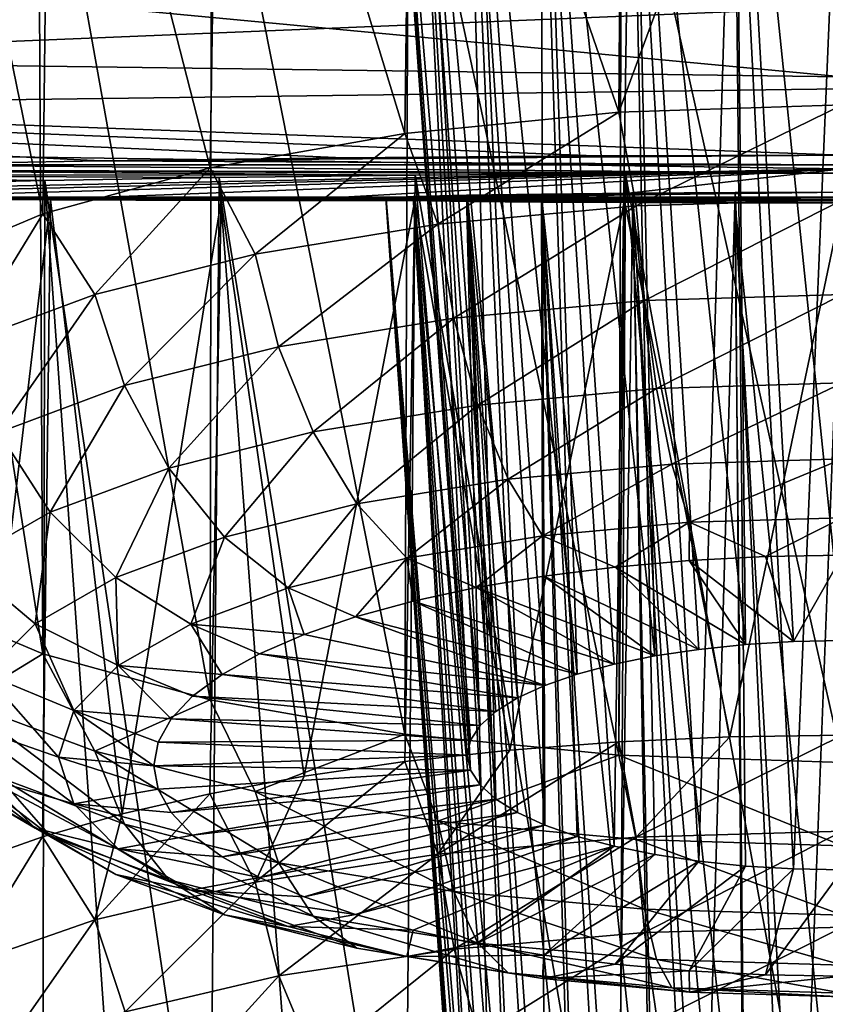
# Model space of a CAD drawing. Header units: metres. Extents: x -92 to 264, y -100 to 50.
# Tile 431 of 656: x 198.9 to 199.98, y -28.95 to -27.64. Entities that reach past the tile are written whole.
import ezdxf

# ---------------------------------------------------------------- set-up
doc = ezdxf.new("R2010")
doc.units = ezdxf.units.M
doc.layers.add('solid_21062050_01', color=7, linetype='CONTINUOUS')

msp = doc.modelspace()

# ---------------------------------------------------------------- linework, layer by layer
at = {"layer": 'solid_21062050_01'}
for points in [[(199.427582, -26.964378, 204.354965), (199.707718, -26.953888, 204.27002), (199.70192, -27.760195, 204.074448)], [(199.70192, -27.760195, 204.074448), (200, -26.950327, 204.24118), (200, -27.750618, 204.044617)], [(199.707718, -26.953888, 204.27002), (200, -26.950327, 204.24118), (199.70192, -27.760195, 204.074448)], [(199.170303, -26.981245, 204.491913), (199.427582, -26.964378, 204.354965), (199.41687, -27.788509, 204.162628)], [(199.427582, -26.964378, 204.354965), (199.70192, -27.760195, 204.074448), (199.41687, -27.788509, 204.162628)], [(198.944656, -27.003738, 204.675232), (199.170303, -26.981245, 204.491913), (199.157303, -27.83432, 204.305313)], [(199.170303, -26.981245, 204.491913), (199.41687, -27.788509, 204.162628), (199.157303, -27.83432, 204.305313)], [(198.757675, -27.031061, 204.898804), (198.944656, -27.003738, 204.675232), (198.93457, -27.895628, 204.496277)], [(198.944656, -27.003738, 204.675232), (199.157303, -27.83432, 204.305313), (198.93457, -27.895628, 204.496277)], [(198.757675, -27.031061, 204.898804), (198.93457, -27.895628, 204.496277), (198.758392, -27.969753, 204.727142)], [(199.855667, -27.067995, 205.15712), (200, -28.464727, 204.795975), (200, -27.065866, 205.139557)], [(199.719681, -27.074255, 205.20871), (199.599716, -27.084257, 205.291367), (199.75, -28.485205, 204.859756)], [(199.855667, -27.067995, 205.15712), (199.719681, -27.074255, 205.20871), (199.870575, -28.469936, 204.812195)], [(199.719681, -27.074255, 205.20871), (199.808655, -28.476362, 204.832214), (199.870575, -28.469936, 204.812195)], [(199.719681, -27.074255, 205.20871), (199.75, -28.485205, 204.859756), (199.808655, -28.476362, 204.832214)], [(199.855667, -27.067995, 205.15712), (199.934723, -28.466034, 204.800034), (200, -28.464727, 204.795975)], [(199.855667, -27.067995, 205.15712), (199.870575, -28.469936, 204.812195), (199.934723, -28.466034, 204.800034)], [(199.599716, -27.084257, 205.291367), (199.50235, -27.097462, 205.400665), (199.646454, -28.509495, 204.93541)], [(199.599716, -27.084257, 205.291367), (199.695618, -28.496313, 204.894348), (199.75, -28.485205, 204.859756)], [(199.599716, -27.084257, 205.291367), (199.646454, -28.509495, 204.93541), (199.695618, -28.496313, 204.894348)], [(199.50235, -27.097462, 205.400665), (199.433121, -27.113165, 205.530975), (199.566986, -28.541147, 205.033997)], [(199.50235, -27.097462, 205.400665), (199.603333, -28.524525, 204.982224), (199.646454, -28.509495, 204.93541)], [(199.50235, -27.097462, 205.400665), (199.566986, -28.541147, 205.033997), (199.603333, -28.524525, 204.982224)], [(199.433121, -27.113165, 205.530975), (199.396454, -27.130518, 205.675552), (199.517044, -28.578011, 205.148804)], [(199.433121, -27.113165, 205.530975), (199.538071, -28.559078, 205.089844), (199.566986, -28.541147, 205.033997)], [(199.433121, -27.113165, 205.530975), (199.517044, -28.578011, 205.148804), (199.538071, -28.559078, 205.089844)], [(199.396454, -27.130518, 205.675552), (199.395416, -27.148539, 205.826019), (199.5, -28.617575, 205.272034)], [(199.396454, -27.130518, 205.675552), (199.504272, -28.597622, 205.209885), (199.517044, -28.578011, 205.148804)], [(199.396454, -27.130518, 205.675552), (199.5, -28.617575, 205.272034), (199.504272, -28.597622, 205.209885)], [(199.395416, -27.148539, 205.826019), (199.504272, -28.637527, 205.334183), (199.5, -28.617575, 205.272034)], [(199.395416, -27.148539, 205.826019), (199.430527, -27.165991, 205.972427), (199.504272, -28.637527, 205.334183)], [(199.430527, -27.165991, 205.972427), (199.517044, -28.657137, 205.395248), (199.504272, -28.637527, 205.334183)], [(199.430527, -27.165991, 205.972427), (199.538071, -28.676069, 205.454224), (199.517044, -28.657137, 205.395248)], [(199.430527, -27.165991, 205.972427), (199.499435, -27.181801, 206.105377), (199.538071, -28.676069, 205.454224)], [(199.499435, -27.181801, 206.105377), (199.566986, -28.694, 205.510071), (199.538071, -28.676069, 205.454224)], [(199.499435, -27.181801, 206.105377), (199.603333, -28.710623, 205.561844), (199.566986, -28.694, 205.510071)], [(199.499435, -27.181801, 206.105377), (199.597504, -27.195038, 206.21701), (199.603333, -28.710623, 205.561844)], [(199.597504, -27.195038, 206.21701), (199.646454, -28.725655, 205.608658), (199.603333, -28.710623, 205.561844)], [(199.597504, -27.195038, 206.21701), (199.695618, -28.738836, 205.649719), (199.646454, -28.725655, 205.608658)], [(199.597504, -27.195038, 206.21701), (199.718521, -27.204977, 206.301102), (199.695618, -28.738836, 205.649719)], [(199.718521, -27.204977, 206.301102), (199.75, -28.749943, 205.684311), (199.695618, -28.738836, 205.649719)], [(199.718521, -27.204977, 206.301102), (199.808655, -28.758785, 205.711853), (199.75, -28.749943, 205.684311)], [(199.718521, -27.204977, 206.301102), (199.85527, -27.211142, 206.353256), (199.808655, -28.758785, 205.711853)], [(199.85527, -27.211142, 206.353256), (199.870575, -28.765213, 205.731873), (199.808655, -28.758785, 205.711853)], [(199.85527, -27.211142, 206.353256), (199.934723, -28.769114, 205.744019), (199.870575, -28.765213, 205.731873)], [(199.85527, -27.211142, 206.353256), (200, -27.213224, 206.370926), (199.934723, -28.769114, 205.744019)], [(200, -27.213224, 206.370926), (200, -28.770422, 205.748093), (199.934723, -28.769114, 205.744019)], [(198.7388, -27.235834, 206.612045), (198.758392, -28.408022, 206.092194), (198.93457, -28.482147, 206.323059)], [(198.928406, -27.263393, 206.847946), (198.7388, -27.235834, 206.612045), (198.93457, -28.482147, 206.323059)], [(198.928406, -27.263393, 206.847946), (198.93457, -28.482147, 206.323059), (199.157303, -28.543455, 206.514023)], [(199.159134, -27.285751, 207.040451), (198.928406, -27.263393, 206.847946), (199.157303, -28.543455, 206.514023)], [(195.418762, -27.281162, 225.835068), (200, -27.713034, 222.34317), (200, -27.56851, 224.060318)], [(195.418762, -27.281162, 225.835068), (195.532822, -27.653498, 222.128098), (200, -27.713034, 222.34317)], [(199.159134, -27.285751, 207.040451), (199.157303, -28.543455, 206.514023), (199.41687, -28.589268, 206.656708)], [(199.421539, -27.30221, 207.182693), (199.159134, -27.285751, 207.040451), (199.41687, -28.589268, 206.656708)], [(199.421539, -27.30221, 207.182693), (199.41687, -28.589268, 206.656708), (199.70192, -28.61758, 206.744888)], [(199.705368, -27.312273, 207.269897), (199.421539, -27.30221, 207.182693), (199.70192, -28.61758, 206.744888)], [(199.705368, -27.312273, 207.269897), (199.70192, -28.61758, 206.744888), (200, -28.627157, 206.774719)], [(199.705368, -27.312273, 207.269897), (200, -28.627157, 206.774719), (200, -27.315657, 207.299286)], [(196.125076, -27.779804, 214.421707), (196.552658, -27.569721, 210.473221), (200, -27.620342, 210.655289)], [(196.125076, -27.779804, 214.421707), (200, -27.620342, 210.655289), (200, -27.729284, 212.292221)], [(195.532822, -27.653498, 222.128098), (200, -27.817661, 220.4711), (200, -27.713034, 222.34317)], [(199.669403, -27.818432, 220.443222), (200, -27.817661, 220.4711), (195.532822, -27.653498, 222.128098)], [(199.334717, -27.820955, 220.35231), (199.669403, -27.818432, 220.443222), (195.532822, -27.653498, 222.128098)], [(199.011826, -27.825066, 220.198608), (199.334717, -27.820955, 220.35231), (195.532822, -27.653498, 222.128098)], [(198.718811, -27.830389, 219.988419), (199.011826, -27.825066, 220.198608), (195.532822, -27.653498, 222.128098)], [(196.125076, -27.779804, 214.421707), (200, -27.729284, 212.292221), (200, -27.835564, 214.618896)], [(199.460892, -27.909718, 204.132339), (199.41687, -27.788509, 204.162628), (199.70192, -27.760195, 204.074448)], [(199.725159, -27.88521, 204.056015), (199.460892, -27.909718, 204.132339), (199.70192, -27.760195, 204.074448)], [(199.725159, -27.88521, 204.056015), (199.70192, -27.760195, 204.074448), (200, -27.750618, 204.044617)], [(199.725159, -27.88521, 204.056015), (200, -27.750618, 204.044617), (200, -27.876936, 204.030228)], [(198.27536, -27.871191, 217.234222), (196.125076, -27.779804, 214.421707), (200, -27.835564, 214.618896)], [(199.217331, -27.949514, 204.256287), (199.157303, -27.83432, 204.305313), (199.41687, -27.788509, 204.162628)], [(199.460892, -27.909718, 204.132339), (199.217331, -27.949514, 204.256287), (199.41687, -27.788509, 204.162628)], [(200, -27.830364, 220.150864), (199.011826, -27.825066, 220.198608), (198.718811, -27.830389, 219.988419)], [(199.011826, -27.825066, 220.198608), (200, -27.817661, 220.4711), (199.334717, -27.820955, 220.35231)], [(200, -27.830364, 220.150864), (200, -27.817661, 220.4711), (199.011826, -27.825066, 220.198608)], [(199.334717, -27.820955, 220.35231), (200, -27.817661, 220.4711), (199.669403, -27.818432, 220.443222)], [(199.430649, -27.844296, 219.710648), (198.463928, -27.836594, 219.725693), (198.253815, -27.843288, 219.414658)], [(198.481323, -27.872494, 216.941605), (198.27536, -27.871191, 217.234222), (200, -27.835564, 214.618896)], [(200, -27.841719, 219.827194), (198.718811, -27.830389, 219.988419), (198.463928, -27.836594, 219.725693)], [(199.710815, -27.842377, 219.797943), (200, -27.841719, 219.827194), (198.463928, -27.836594, 219.725693)], [(199.430649, -27.844296, 219.710648), (199.710815, -27.842377, 219.797943), (198.463928, -27.836594, 219.725693)], [(198.728683, -27.873163, 216.69313), (198.481323, -27.872494, 216.941605), (200, -27.835564, 214.618896)], [(200, -27.830364, 220.150864), (198.718811, -27.830389, 219.988419), (200, -27.841719, 219.827194)], [(199.014725, -27.873419, 216.491333), (198.728683, -27.873163, 216.69313), (200, -27.835564, 214.618896)], [(199.00386, -28.003071, 204.423096), (198.93457, -27.895628, 204.496277), (199.157303, -27.83432, 204.305313)], [(199.217331, -27.949514, 204.256287), (199.00386, -28.003071, 204.423096), (199.157303, -27.83432, 204.305313)], [(199.334061, -27.87343, 216.340714), (199.014725, -27.873419, 216.491333), (200, -27.835564, 214.618896)], [(199.66803, -27.87336, 216.250473), (199.334061, -27.87343, 216.340714), (200, -27.835564, 214.618896)], [(199.66803, -27.87336, 216.250473), (200, -27.835564, 214.618896), (200, -27.873344, 216.222763)], [(198.937088, -27.851263, 219.370621), (198.253815, -27.843288, 219.414658), (198.098724, -27.849968, 219.066071)], [(198.743759, -27.855728, 219.127197), (198.937088, -27.851263, 219.370621), (198.098724, -27.849968, 219.066071)], [(199.169403, -27.847332, 219.567047), (199.430649, -27.844296, 219.710648), (198.253815, -27.843288, 219.414658)], [(198.937088, -27.851263, 219.370621), (199.169403, -27.847332, 219.567047), (198.253815, -27.843288, 219.414658)], [(198.934036, -29.274591, 218.782822), (198.937088, -27.851263, 219.370621), (198.743759, -27.855728, 219.127197)], [(199.040207, -29.304922, 218.884567), (198.937088, -27.851263, 219.370621), (198.934036, -29.274591, 218.782822)], [(199.156891, -29.331917, 218.975113), (199.169403, -27.847332, 219.567047), (198.937088, -27.851263, 219.370621)], [(199.156891, -29.331917, 218.975113), (198.937088, -27.851263, 219.370621), (199.040207, -29.304922, 218.884567)], [(199.282806, -29.355278, 219.053482), (199.169403, -27.847332, 219.567047), (199.156891, -29.331917, 218.975113)], [(199.41658, -29.374752, 219.118805), (199.430649, -27.844296, 219.710648), (199.169403, -27.847332, 219.567047)], [(199.41658, -29.374752, 219.118805), (199.169403, -27.847332, 219.567047), (199.282806, -29.355278, 219.053482)], [(199.556747, -29.390123, 219.170364), (199.430649, -27.844296, 219.710648), (199.41658, -29.374752, 219.118805)], [(199.701767, -29.401224, 219.207611), (199.710815, -27.842377, 219.797943), (199.430649, -27.844296, 219.710648)], [(199.701767, -29.401224, 219.207611), (199.430649, -27.844296, 219.710648), (199.556747, -29.390123, 219.170364)], [(199.850067, -29.407934, 219.230118), (199.710815, -27.842377, 219.797943), (199.701767, -29.401224, 219.207611)], [(200, -29.410179, 219.23764), (200, -27.841719, 219.827194), (199.710815, -27.842377, 219.797943)], [(200, -29.410179, 219.23764), (199.710815, -27.842377, 219.797943), (199.850067, -29.407934, 219.230118)], [(198.934036, -29.274591, 218.782822), (198.743759, -27.855728, 219.127197), (198.839554, -29.241259, 218.671005)], [(199.391266, -27.874668, 218.288696), (200, -27.867075, 218.854767), (199.427963, -27.872801, 218.443329)], [(200, -27.876741, 218.219131), (200, -27.867075, 218.854767), (199.391266, -27.874668, 218.288696)], [(199.427963, -27.872801, 218.443329), (200, -27.867075, 218.854767), (199.499069, -27.870996, 218.582596)], [(199.499069, -27.870996, 218.582596), (200, -27.867075, 218.854767), (199.598999, -27.869398, 218.698196)], [(199.598999, -27.869398, 218.698196), (200, -27.867075, 218.854767), (199.720718, -27.868137, 218.784195)], [(199.720718, -27.868137, 218.784195), (200, -27.867075, 218.854767), (199.856827, -27.867348, 218.83699)], [(199.720718, -27.868137, 218.784195), (199.856827, -27.867348, 218.83699), (199.808655, -29.555504, 218.179565)], [(199.856827, -27.867348, 218.83699), (199.870575, -29.56151, 218.199722), (199.808655, -29.555504, 218.179565)], [(199.856827, -27.867348, 218.83699), (200, -27.867075, 218.854767), (199.934723, -29.565157, 218.211945)], [(199.856827, -27.867348, 218.83699), (199.934723, -29.565157, 218.211945), (199.870575, -29.56151, 218.199722)], [(199.934723, -29.565157, 218.211945), (200, -27.867075, 218.854767), (200, -29.56638, 218.216049)], [(198.944534, -27.877182, 217.09407), (198.27536, -27.871191, 217.234222), (198.481323, -27.872494, 216.941605)], [(198.944534, -27.877182, 217.09407), (198.754959, -27.876133, 217.327057), (198.27536, -27.871191, 217.234222)], [(199.172073, -27.877789, 216.904419), (198.481323, -27.872494, 216.941605), (198.728683, -27.873163, 216.69313)], [(199.172073, -27.877789, 216.904419), (198.944534, -27.877182, 217.09407), (198.481323, -27.872494, 216.941605)], [(199.709381, -27.878197, 216.676987), (198.728683, -27.873163, 216.69313), (199.014725, -27.873419, 216.491333)], [(199.429977, -27.878082, 216.763748), (199.172073, -27.877789, 216.904419), (198.728683, -27.873163, 216.69313)], [(199.709381, -27.878197, 216.676987), (199.429977, -27.878082, 216.763748), (198.728683, -27.873163, 216.69313)], [(198.839554, -28.759521, 217.055054), (198.754959, -27.876133, 217.327057), (198.944534, -27.877182, 217.09407)], [(198.839554, -28.759521, 217.055054), (198.944534, -27.877182, 217.09407), (198.934036, -28.726187, 216.943237)], [(198.934036, -28.726187, 216.943237), (198.944534, -27.877182, 217.09407), (199.040207, -28.695856, 216.841492)], [(199.040207, -28.695856, 216.841492), (198.944534, -27.877182, 217.09407), (199.172073, -27.877789, 216.904419)], [(200, -27.876068, 216.435883), (199.014725, -27.873419, 216.491333), (199.334061, -27.87343, 216.340714)], [(200, -27.878229, 216.647659), (199.709381, -27.878197, 216.676987), (199.014725, -27.873419, 216.491333)], [(200, -27.876068, 216.435883), (200, -27.878229, 216.647659), (199.014725, -27.873419, 216.491333)], [(199.040207, -28.695856, 216.841492), (199.172073, -27.877789, 216.904419), (199.156891, -28.668863, 216.750946)], [(199.156891, -28.668863, 216.750946), (199.172073, -27.877789, 216.904419), (199.282806, -28.6455, 216.672577)], [(199.282806, -28.6455, 216.672577), (199.172073, -27.877789, 216.904419), (199.429977, -27.878082, 216.763748)], [(199.282806, -28.6455, 216.672577), (199.429977, -27.878082, 216.763748), (199.41658, -28.626028, 216.607254)], [(200, -27.876068, 216.435883), (199.334061, -27.87343, 216.340714), (199.66803, -27.87336, 216.250473)], [(199.391266, -27.874668, 218.288696), (199.427963, -27.872801, 218.443329), (199.517044, -29.460508, 217.860916)], [(199.391266, -27.874668, 218.288696), (199.504272, -29.442183, 217.799438), (199.5, -29.423534, 217.736893)], [(199.392044, -27.87639, 218.129303), (199.391266, -27.874668, 218.288696), (199.5, -29.423534, 217.736893)], [(199.391266, -27.874668, 218.288696), (199.517044, -29.460508, 217.860916), (199.504272, -29.442183, 217.799438)], [(200, -27.876741, 218.219131), (199.391266, -27.874668, 218.288696), (199.392044, -27.87639, 218.129303)], [(199.392044, -27.87639, 218.129303), (199.504272, -29.404888, 217.674332), (199.517044, -29.38656, 217.612854)], [(199.429764, -27.877914, 217.976456), (199.392044, -27.87639, 218.129303), (199.517044, -29.38656, 217.612854)], [(199.392044, -27.87639, 218.129303), (199.5, -29.423534, 217.736893), (199.504272, -29.404888, 217.674332)], [(200, -27.876741, 218.219131), (199.392044, -27.87639, 218.129303), (199.429764, -27.877914, 217.976456)], [(199.41658, -28.626028, 216.607254), (199.429977, -27.878082, 216.763748), (199.556747, -28.610657, 216.555695)], [(199.427963, -27.872801, 218.443329), (199.499069, -27.870996, 218.582596), (199.538071, -29.478201, 217.920258)], [(199.427963, -27.872801, 218.443329), (199.538071, -29.478201, 217.920258), (199.517044, -29.460508, 217.860916)], [(200, -27.876741, 218.219131), (199.429764, -27.877914, 217.976456), (199.500809, -27.879126, 217.839615)], [(199.429764, -27.877914, 217.976456), (199.538071, -29.368868, 217.553513), (199.566986, -29.35211, 217.497299)], [(199.500809, -27.879126, 217.839615), (199.429764, -27.877914, 217.976456), (199.566986, -29.35211, 217.497299)], [(199.429764, -27.877914, 217.976456), (199.517044, -29.38656, 217.612854), (199.538071, -29.368868, 217.553513)], [(199.556747, -28.610657, 216.555695), (199.429977, -27.878082, 216.763748), (199.709381, -27.878197, 216.676987)], [(199.499069, -27.870996, 218.582596), (199.598999, -27.869398, 218.698196), (199.603333, -29.510494, 218.02858)], [(199.499069, -27.870996, 218.582596), (199.566986, -29.494959, 217.976471), (199.538071, -29.478201, 217.920258)], [(199.499069, -27.870996, 218.582596), (199.603333, -29.510494, 218.02858), (199.566986, -29.494959, 217.976471)], [(200, -27.876741, 218.219131), (199.500809, -27.879126, 217.839615), (199.599869, -27.880035, 217.725983)], [(199.500809, -27.879126, 217.839615), (199.603333, -29.336576, 217.44519), (199.646454, -29.322529, 217.398071)], [(199.599869, -27.880035, 217.725983), (199.500809, -27.879126, 217.839615), (199.646454, -29.322529, 217.398071)], [(199.500809, -27.879126, 217.839615), (199.566986, -29.35211, 217.497299), (199.603333, -29.336576, 217.44519)], [(199.556747, -28.610657, 216.555695), (199.709381, -27.878197, 216.676987), (199.701767, -28.599554, 216.518463)], [(199.598999, -27.869398, 218.698196), (199.720718, -27.868137, 218.784195), (199.695618, -29.53686, 218.117035)], [(199.598999, -27.869398, 218.698196), (199.646454, -29.524542, 218.075699), (199.603333, -29.510494, 218.02858)], [(199.598999, -27.869398, 218.698196), (199.695618, -29.53686, 218.117035), (199.646454, -29.524542, 218.075699)], [(200, -27.876741, 218.219131), (199.599869, -27.880035, 217.725983), (199.720734, -27.880672, 217.640945)], [(199.599869, -27.880035, 217.725983), (199.695618, -29.310209, 217.35675), (199.75, -29.299829, 217.32193)], [(199.720734, -27.880672, 217.640945), (199.599869, -27.880035, 217.725983), (199.75, -29.299829, 217.32193)], [(199.599869, -27.880035, 217.725983), (199.646454, -29.322529, 217.398071), (199.695618, -29.310209, 217.35675)], [(200, -27.876068, 216.435883), (199.66803, -27.87336, 216.250473), (200, -27.873344, 216.222763)], [(199.720718, -27.868137, 218.784195), (199.75, -29.547241, 218.151855), (199.695618, -29.53686, 218.117035)], [(199.701767, -28.599554, 216.518463), (199.709381, -27.878197, 216.676987), (199.850067, -28.592844, 216.495941)], [(199.850067, -28.592844, 216.495941), (199.709381, -27.878197, 216.676987), (200, -27.878229, 216.647659)], [(199.720718, -27.868137, 218.784195), (199.808655, -29.555504, 218.179565), (199.75, -29.547241, 218.151855)], [(200, -27.876741, 218.219131), (199.720734, -27.880672, 217.640945), (199.856583, -27.881033, 217.588348)], [(199.720734, -27.880672, 217.640945), (199.808655, -29.291565, 217.294205), (199.870575, -29.285559, 217.274048)], [(199.856583, -27.881033, 217.588348), (199.720734, -27.880672, 217.640945), (199.870575, -29.285559, 217.274048)], [(199.720734, -27.880672, 217.640945), (199.75, -29.299829, 217.32193), (199.808655, -29.291565, 217.294205)], [(199.736069, -28.01136, 204.07309), (199.725159, -27.88521, 204.056015), (200, -27.876936, 204.030228)], [(199.736069, -28.01136, 204.07309), (200, -27.876936, 204.030228), (200, -28.003414, 204.04834)], [(199.850067, -28.592844, 216.495941), (200, -27.878229, 216.647659), (200, -28.590599, 216.488419)], [(200, -27.876741, 218.219131), (199.856583, -27.881033, 217.588348), (200, -27.881155, 217.570557)], [(199.482285, -28.034895, 204.146393), (199.460892, -27.909718, 204.132339), (199.725159, -27.88521, 204.056015)], [(199.482285, -28.034895, 204.146393), (199.725159, -27.88521, 204.056015), (199.736069, -28.01136, 204.07309)], [(199.856583, -27.881033, 217.588348), (200, -29.280691, 217.257721), (200, -27.881155, 217.570557)], [(199.856583, -27.881033, 217.588348), (199.934723, -29.281914, 217.261826), (200, -29.280691, 217.257721)], [(199.856583, -27.881033, 217.588348), (199.870575, -29.285559, 217.274048), (199.934723, -29.281914, 217.261826)], [(198.828659, -28.068331, 204.626358), (198.758392, -27.969753, 204.727142), (198.93457, -27.895628, 204.496277)], [(199.00386, -28.003071, 204.423096), (198.828659, -28.068331, 204.626358), (198.93457, -27.895628, 204.496277)], [(199.248398, -28.073112, 204.265427), (199.217331, -27.949514, 204.256287), (199.460892, -27.909718, 204.132339)], [(199.248398, -28.073112, 204.265427), (199.460892, -27.909718, 204.132339), (199.482285, -28.034895, 204.146393)], [(199.043381, -28.124544, 204.425613), (199.00386, -28.003071, 204.423096), (199.217331, -27.949514, 204.256287)], [(199.043381, -28.124544, 204.425613), (199.217331, -27.949514, 204.256287), (199.248398, -28.073112, 204.265427)], [(198.875137, -28.187214, 204.620804), (198.828659, -28.068331, 204.626358), (199.00386, -28.003071, 204.423096)], [(198.875137, -28.187214, 204.620804), (199.00386, -28.003071, 204.423096), (199.043381, -28.124544, 204.425613)], [(199.482285, -28.034895, 204.146393), (199.736069, -28.01136, 204.07309), (199.51413, -28.150719, 204.189941)], [(199.736069, -28.01136, 204.07309), (199.752304, -28.128632, 204.12114), (199.51413, -28.150719, 204.189941)], [(199.736069, -28.01136, 204.07309), (200, -28.003414, 204.04834), (199.752304, -28.128632, 204.12114)], [(199.752304, -28.128632, 204.12114), (200, -28.003414, 204.04834), (200, -28.121174, 204.097916)], [(199.248398, -28.073112, 204.265427), (199.482285, -28.034895, 204.146393), (199.294617, -28.186584, 204.301651)], [(199.482285, -28.034895, 204.146393), (199.51413, -28.150719, 204.189941), (199.294617, -28.186584, 204.301651)], [(199.043381, -28.124544, 204.425613), (199.248398, -28.073112, 204.265427), (199.102219, -28.234854, 204.451996)], [(199.248398, -28.073112, 204.265427), (199.294617, -28.186584, 204.301651), (199.102219, -28.234854, 204.451996)], [(198.875137, -28.187214, 204.620804), (199.043381, -28.124544, 204.425613), (198.944321, -28.293669, 204.635178)], [(199.043381, -28.124544, 204.425613), (199.102219, -28.234854, 204.451996), (198.944321, -28.293669, 204.635178)], [(199.51413, -28.150719, 204.189941), (199.752304, -28.128632, 204.12114), (199.554321, -28.249624, 204.260132)], [(199.752304, -28.128632, 204.12114), (199.772797, -28.229364, 204.197021), (199.554321, -28.249624, 204.260132)], [(199.752304, -28.128632, 204.12114), (200, -28.121174, 204.097916), (199.772797, -28.229364, 204.197021)], [(199.772797, -28.229364, 204.197021), (200, -28.121174, 204.097916), (200, -28.222525, 204.17572)], [(199.294617, -28.186584, 204.301651), (199.51413, -28.150719, 204.189941), (199.352982, -28.282522, 204.362595)], [(199.51413, -28.150719, 204.189941), (199.554321, -28.249624, 204.260132), (199.352982, -28.282522, 204.362595)], [(198.875137, -28.187214, 204.620804), (198.944321, -28.293669, 204.635178), (198.826996, -28.360771, 204.844177)], [(199.102219, -28.234854, 204.451996), (199.294617, -28.186584, 204.301651), (199.176498, -28.326797, 204.500488)], [(199.294617, -28.186584, 204.301651), (199.352982, -28.282522, 204.362595), (199.176498, -28.326797, 204.500488)], [(198.944321, -28.293669, 204.635178), (199.102219, -28.234854, 204.451996), (199.031677, -28.380747, 204.668518)], [(199.102219, -28.234854, 204.451996), (199.176498, -28.326797, 204.500488), (199.031677, -28.380747, 204.668518)], [(199.554321, -28.249624, 204.260132), (199.772797, -28.229364, 204.197021), (199.600266, -28.325153, 204.352371)], [(199.772797, -28.229364, 204.197021), (199.796219, -28.306982, 204.295776), (199.600266, -28.325153, 204.352371)], [(199.772797, -28.229364, 204.197021), (200, -28.222525, 204.17572), (199.796219, -28.306982, 204.295776)], [(199.796219, -28.306982, 204.295776), (200, -28.222525, 204.17572), (200, -28.300846, 204.276672)], [(199.352982, -28.282522, 204.362595), (199.554321, -28.249624, 204.260132), (199.419678, -28.35466, 204.444275)], [(199.554321, -28.249624, 204.260132), (199.600266, -28.325153, 204.352371), (199.419678, -28.35466, 204.444275)], [(199.176498, -28.326797, 204.500488), (199.352982, -28.282522, 204.362595), (199.261398, -28.394371, 204.567963)], [(199.352982, -28.282522, 204.362595), (199.419678, -28.35466, 204.444275), (199.261398, -28.394371, 204.567963)], [(198.826996, -28.360771, 204.844177), (198.944321, -28.293669, 204.635178), (198.924057, -28.442295, 204.860229)], [(198.944321, -28.293669, 204.635178), (199.031677, -28.380747, 204.668518), (198.924057, -28.442295, 204.860229)], [(199.796219, -28.306982, 204.295776), (200, -28.300846, 204.276672), (199.897278, -28.352757, 204.399536)], [(199.897278, -28.352757, 204.399536), (200, -28.300846, 204.276672), (200, -28.350994, 204.394043)], [(199.600266, -28.325153, 204.352371), (199.796219, -28.306982, 204.295776), (199.696991, -28.366732, 204.443069)], [(199.796219, -28.306982, 204.295776), (199.795853, -28.358027, 204.415939), (199.696991, -28.366732, 204.443069)], [(199.796219, -28.306982, 204.295776), (199.897278, -28.352757, 204.399536), (199.795853, -28.358027, 204.415939)], [(199.031677, -28.380747, 204.668518), (199.176498, -28.326797, 204.500488), (199.1315, -28.442759, 204.718674)], [(199.176498, -28.326797, 204.500488), (199.261398, -28.394371, 204.567963), (199.1315, -28.442759, 204.718674)], [(199.419678, -28.35466, 204.444275), (199.600266, -28.325153, 204.352371), (199.511887, -28.393982, 204.527939)], [(199.600266, -28.325153, 204.352371), (199.601929, -28.378769, 204.480545), (199.511887, -28.393982, 204.527939)], [(199.600266, -28.325153, 204.352371), (199.696991, -28.366732, 204.443069), (199.601929, -28.378769, 204.480545)], [(199.897278, -28.352757, 204.399536), (199.934723, -28.466034, 204.800034), (199.795853, -28.358027, 204.415939)], [(199.897278, -28.352757, 204.399536), (200, -28.350994, 204.394043), (199.934723, -28.466034, 204.800034)], [(200, -28.350994, 204.394043), (200, -28.464727, 204.795975), (199.934723, -28.466034, 204.800034)], [(198.826996, -28.360771, 204.844177), (198.924057, -28.442295, 204.860229), (198.857788, -28.509081, 205.068237)], [(199.261398, -28.394371, 204.567963), (199.419678, -28.35466, 204.444275), (199.351273, -28.433138, 204.649902)], [(199.419678, -28.35466, 204.444275), (199.427979, -28.412182, 204.584625), (199.351273, -28.433138, 204.649902)], [(199.419678, -28.35466, 204.444275), (199.511887, -28.393982, 204.527939), (199.427979, -28.412182, 204.584625)], [(199.795853, -28.358027, 204.415939), (199.870575, -28.469936, 204.812195), (199.696991, -28.366732, 204.443069)], [(199.795853, -28.358027, 204.415939), (199.934723, -28.466034, 204.800034), (199.870575, -28.469936, 204.812195)], [(199.601929, -28.378769, 204.480545), (199.75, -28.485205, 204.859756), (199.511887, -28.393982, 204.527939)], [(199.696991, -28.366732, 204.443069), (199.808655, -28.476362, 204.832214), (199.601929, -28.378769, 204.480545)], [(199.601929, -28.378769, 204.480545), (199.808655, -28.476362, 204.832214), (199.75, -28.485205, 204.859756)], [(199.696991, -28.366732, 204.443069), (199.870575, -28.469936, 204.812195), (199.808655, -28.476362, 204.832214)], [(198.924057, -28.442295, 204.860229), (199.031677, -28.380747, 204.668518), (199.034973, -28.497963, 204.89061)], [(199.031677, -28.380747, 204.668518), (199.1315, -28.442759, 204.718674), (199.034973, -28.497963, 204.89061)], [(199.1315, -28.442759, 204.718674), (199.261398, -28.394371, 204.567963), (199.282715, -28.456591, 204.722931)], [(199.261398, -28.394371, 204.567963), (199.351273, -28.433138, 204.649902), (199.282715, -28.456591, 204.722931)], [(199.511887, -28.393982, 204.527939), (199.695618, -28.496313, 204.894348), (199.427979, -28.412182, 204.584625)], [(199.511887, -28.393982, 204.527939), (199.75, -28.485205, 204.859756), (199.695618, -28.496313, 204.894348)], [(198.828659, -28.546844, 206.11676), (198.93457, -28.482147, 206.323059), (198.758392, -28.408022, 206.092194)], [(199.427979, -28.412182, 204.584625), (199.646454, -28.509495, 204.93541), (199.351273, -28.433138, 204.649902)], [(199.427979, -28.412182, 204.584625), (199.695618, -28.496313, 204.894348), (199.646454, -28.509495, 204.93541)], [(198.857788, -28.509081, 205.068237), (198.924057, -28.442295, 204.860229), (198.975525, -28.557863, 205.077179)], [(198.924057, -28.442295, 204.860229), (199.034973, -28.497963, 204.89061), (198.975525, -28.557863, 205.077179)], [(199.034973, -28.497963, 204.89061), (199.1315, -28.442759, 204.718674), (199.173401, -28.509768, 204.888565)], [(199.1315, -28.442759, 204.718674), (199.223175, -28.482241, 204.802826), (199.173401, -28.509768, 204.888565)], [(199.1315, -28.442759, 204.718674), (199.282715, -28.456591, 204.722931), (199.223175, -28.482241, 204.802826)], [(199.351273, -28.433138, 204.649902), (199.603333, -28.524525, 204.982224), (199.282715, -28.456591, 204.722931)], [(199.351273, -28.433138, 204.649902), (199.646454, -28.509495, 204.93541), (199.603333, -28.524525, 204.982224)], [(199.282715, -28.456591, 204.722931), (199.603333, -28.524525, 204.982224), (199.223175, -28.482241, 204.802826)], [(198.828659, -28.546844, 206.11676), (199.00386, -28.612104, 206.320023), (198.93457, -28.482147, 206.323059)], [(199.00386, -28.612104, 206.320023), (199.157303, -28.543455, 206.514023), (198.93457, -28.482147, 206.323059)], [(199.223175, -28.482241, 204.802826), (199.566986, -28.541147, 205.033997), (199.173401, -28.509768, 204.888565)], [(199.223175, -28.482241, 204.802826), (199.603333, -28.524525, 204.982224), (199.566986, -28.541147, 205.033997)], [(198.835403, -28.578535, 205.284561), (198.857788, -28.509081, 205.068237), (198.95546, -28.620157, 205.27121)], [(198.857788, -28.509081, 205.068237), (198.975525, -28.557863, 205.077179), (198.95546, -28.620157, 205.27121)], [(198.975525, -28.557863, 205.077179), (199.034973, -28.497963, 204.89061), (199.105545, -28.569046, 205.073196)], [(199.034973, -28.497963, 204.89061), (199.134033, -28.538824, 204.979065), (199.105545, -28.569046, 205.073196)], [(199.034973, -28.497963, 204.89061), (199.173401, -28.509768, 204.888565), (199.134033, -28.538824, 204.979065)], [(199.173401, -28.509768, 204.888565), (199.538071, -28.559078, 205.089844), (199.134033, -28.538824, 204.979065)], [(199.173401, -28.509768, 204.888565), (199.566986, -28.541147, 205.033997), (199.538071, -28.559078, 205.089844)], [(199.043381, -28.709408, 206.247253), (199.00386, -28.612104, 206.320023), (198.828659, -28.546844, 206.11676)], [(199.043381, -28.709408, 206.247253), (198.828659, -28.546844, 206.11676), (198.875137, -28.646738, 206.052063)], [(199.00386, -28.612104, 206.320023), (199.217331, -28.665661, 206.486832), (199.157303, -28.543455, 206.514023)], [(199.134033, -28.538824, 204.979065), (199.517044, -28.578011, 205.148804), (199.105545, -28.569046, 205.073196)], [(199.134033, -28.538824, 204.979065), (199.538071, -28.559078, 205.089844), (199.517044, -28.578011, 205.148804)], [(199.217331, -28.665661, 206.486832), (199.41687, -28.589268, 206.656708), (199.157303, -28.543455, 206.514023)], [(198.95546, -28.620157, 205.27121), (198.975525, -28.557863, 205.077179), (199.08255, -28.631454, 205.267578)], [(198.975525, -28.557863, 205.077179), (199.088318, -28.600052, 205.169769), (199.08255, -28.631454, 205.267578)], [(198.975525, -28.557863, 205.077179), (199.105545, -28.569046, 205.073196), (199.088318, -28.600052, 205.169769)], [(198.750122, -28.575239, 205.829376), (198.826996, -28.657831, 205.769409), (198.944321, -28.724934, 205.978409)], [(198.875137, -28.646738, 206.052063), (198.750122, -28.575239, 205.829376), (198.944321, -28.724934, 205.978409)], [(199.105545, -28.569046, 205.073196), (199.504272, -28.597622, 205.209885), (199.088318, -28.600052, 205.169769)], [(199.105545, -28.569046, 205.073196), (199.517044, -28.578011, 205.148804), (199.504272, -28.597622, 205.209885)], [(198.754745, -28.585022, 205.542633), (198.857788, -28.647989, 205.500885), (198.924057, -28.714775, 205.708908)], [(198.826996, -28.657831, 205.769409), (198.754745, -28.585022, 205.542633), (198.924057, -28.714775, 205.708908)], [(198.835403, -28.578535, 205.284561), (198.95546, -28.620157, 205.27121), (198.975525, -28.682451, 205.465225)], [(198.857788, -28.647989, 205.500885), (198.835403, -28.578535, 205.284561), (198.975525, -28.682451, 205.465225)], [(199.217331, -28.665661, 206.486832), (199.460892, -28.705458, 206.610779), (199.41687, -28.589268, 206.656708)], [(199.460892, -28.705458, 206.610779), (199.70192, -28.61758, 206.744888), (199.41687, -28.589268, 206.656708)], [(199.088318, -28.600052, 205.169769), (199.5, -28.617575, 205.272034), (199.08255, -28.631454, 205.267578)], [(199.088318, -28.600052, 205.169769), (199.504272, -28.597622, 205.209885), (199.5, -28.617575, 205.272034)], [(199.460831, -28.749567, 216.579529), (199.556747, -28.610657, 216.555695), (199.701767, -28.599554, 216.518463)], [(199.725128, -28.726662, 216.502686), (199.460831, -28.749567, 216.579529), (199.701767, -28.599554, 216.518463)], [(199.725128, -28.726662, 216.502686), (199.701767, -28.599554, 216.518463), (199.850067, -28.592844, 216.495941)], [(199.725128, -28.726662, 216.502686), (199.850067, -28.592844, 216.495941), (200, -28.590599, 216.488419)], [(200, -28.718927, 216.476746), (199.725128, -28.726662, 216.502686), (200, -28.590599, 216.488419)], [(199.248398, -28.760839, 206.40744), (199.217331, -28.665661, 206.486832), (199.00386, -28.612104, 206.320023)], [(199.248398, -28.760839, 206.40744), (199.00386, -28.612104, 206.320023), (199.043381, -28.709408, 206.247253)], [(199.460831, -28.749567, 216.579529), (199.41658, -28.626028, 216.607254), (199.556747, -28.610657, 216.555695)], [(198.95546, -28.620157, 205.27121), (199.08255, -28.631454, 205.267578), (199.088318, -28.662855, 205.365387)], [(198.975525, -28.682451, 205.465225), (198.95546, -28.620157, 205.27121), (199.088318, -28.662855, 205.365387)], [(199.08255, -28.631454, 205.267578), (199.5, -28.617575, 205.272034), (199.504272, -28.637527, 205.334183)], [(199.217255, -28.786764, 216.7043), (199.282806, -28.6455, 216.672577), (199.41658, -28.626028, 216.607254)], [(199.460831, -28.749567, 216.579529), (199.217255, -28.786764, 216.7043), (199.41658, -28.626028, 216.607254)], [(199.460892, -28.705458, 206.610779), (199.725159, -28.729965, 206.687103), (199.70192, -28.61758, 206.744888)], [(199.70192, -28.61758, 206.744888), (200, -28.738239, 206.712875), (200, -28.627157, 206.774719)], [(199.725159, -28.729965, 206.687103), (200, -28.738239, 206.712875), (199.70192, -28.61758, 206.744888)], [(199.08255, -28.631454, 205.267578), (199.504272, -28.637527, 205.334183), (199.088318, -28.662855, 205.365387)], [(199.088318, -28.662855, 205.365387), (199.504272, -28.637527, 205.334183), (199.105545, -28.693863, 205.46196)], [(199.105545, -28.693863, 205.46196), (199.504272, -28.637527, 205.334183), (199.517044, -28.657137, 205.395248)], [(198.857788, -28.647989, 205.500885), (198.975525, -28.682451, 205.465225), (199.034973, -28.742353, 205.651794)], [(198.924057, -28.714775, 205.708908), (198.857788, -28.647989, 205.500885), (199.034973, -28.742353, 205.651794)], [(198.875137, -28.646738, 206.052063), (198.944321, -28.724934, 205.978409), (199.102219, -28.783749, 206.161606)], [(199.043381, -28.709408, 206.247253), (198.875137, -28.646738, 206.052063), (199.102219, -28.783749, 206.161606)], [(199.217255, -28.786764, 216.7043), (199.156891, -28.668863, 216.750946), (199.282806, -28.6455, 216.672577)], [(198.826996, -28.657831, 205.769409), (198.924057, -28.714775, 205.708908), (199.031677, -28.776325, 205.900604)], [(198.944321, -28.724934, 205.978409), (198.826996, -28.657831, 205.769409), (199.031677, -28.776325, 205.900604)], [(198.975525, -28.682451, 205.465225), (199.088318, -28.662855, 205.365387), (199.105545, -28.693863, 205.46196)], [(199.105545, -28.693863, 205.46196), (199.517044, -28.657137, 205.395248), (199.134033, -28.724085, 205.556091)], [(199.134033, -28.724085, 205.556091), (199.517044, -28.657137, 205.395248), (199.538071, -28.676069, 205.454224)], [(199.482285, -28.799057, 206.526474), (199.460892, -28.705458, 206.610779), (199.217331, -28.665661, 206.486832)], [(199.482285, -28.799057, 206.526474), (199.217331, -28.665661, 206.486832), (199.248398, -28.760839, 206.40744)], [(199.003738, -28.836821, 216.872208), (199.040207, -28.695856, 216.841492), (199.156891, -28.668863, 216.750946)], [(199.217255, -28.786764, 216.7043), (199.003738, -28.836821, 216.872208), (199.156891, -28.668863, 216.750946)], [(199.134033, -28.724085, 205.556091), (199.538071, -28.676069, 205.454224), (199.173401, -28.753141, 205.646591)], [(199.173401, -28.753141, 205.646591), (199.538071, -28.676069, 205.454224), (199.566986, -28.694, 205.510071)], [(198.975525, -28.682451, 205.465225), (199.105545, -28.693863, 205.46196), (199.134033, -28.724085, 205.556091)], [(199.034973, -28.742353, 205.651794), (198.975525, -28.682451, 205.465225), (199.134033, -28.724085, 205.556091)], [(199.173401, -28.753141, 205.646591), (199.566986, -28.694, 205.510071), (199.223175, -28.780668, 205.732315)], [(199.223175, -28.780668, 205.732315), (199.566986, -28.694, 205.510071), (199.603333, -28.710623, 205.561844)], [(199.003738, -28.836821, 216.872208), (198.934036, -28.726187, 216.943237), (199.040207, -28.695856, 216.841492)], [(199.736069, -28.82259, 206.599777), (199.725159, -28.729965, 206.687103), (199.460892, -28.705458, 206.610779)], [(199.736069, -28.82259, 206.599777), (199.460892, -28.705458, 206.610779), (199.482285, -28.799057, 206.526474)], [(198.924057, -28.714775, 205.708908), (199.034973, -28.742353, 205.651794), (199.1315, -28.797558, 205.82373)], [(199.031677, -28.776325, 205.900604), (198.924057, -28.714775, 205.708908), (199.1315, -28.797558, 205.82373)], [(199.043381, -28.709408, 206.247253), (199.102219, -28.783749, 206.161606), (199.294617, -28.832018, 206.311935)], [(199.248398, -28.760839, 206.40744), (199.043381, -28.709408, 206.247253), (199.294617, -28.832018, 206.311935)], [(199.223175, -28.780668, 205.732315), (199.603333, -28.710623, 205.561844), (199.282715, -28.806318, 205.81221)], [(199.282715, -28.806318, 205.81221), (199.603333, -28.710623, 205.561844), (199.646454, -28.725655, 205.608658)], [(199.736313, -28.854017, 216.523346), (199.725128, -28.726662, 216.502686), (200, -28.718927, 216.476746)], [(199.736313, -28.854017, 216.523346), (200, -28.718927, 216.476746), (200, -28.846598, 216.498459)], [(198.828522, -28.897816, 217.076813), (198.839554, -28.759521, 217.055054), (198.934036, -28.726187, 216.943237)], [(199.003738, -28.836821, 216.872208), (198.828522, -28.897816, 217.076813), (198.934036, -28.726187, 216.943237)], [(198.944321, -28.724934, 205.978409), (199.031677, -28.776325, 205.900604), (199.176498, -28.830275, 206.068634)], [(199.102219, -28.783749, 206.161606), (198.944321, -28.724934, 205.978409), (199.176498, -28.830275, 206.068634)], [(199.034973, -28.742353, 205.651794), (199.134033, -28.724085, 205.556091), (199.173401, -28.753141, 205.646591)], [(199.282715, -28.806318, 205.81221), (199.646454, -28.725655, 205.608658), (199.351273, -28.829769, 205.885254)], [(199.351273, -28.829769, 205.885254), (199.646454, -28.725655, 205.608658), (199.695618, -28.738836, 205.649719)], [(199.482742, -28.875992, 216.597046), (199.460831, -28.749567, 216.579529), (199.725128, -28.726662, 216.502686)], [(199.482742, -28.875992, 216.597046), (199.725128, -28.726662, 216.502686), (199.736313, -28.854017, 216.523346)], [(199.725159, -28.729965, 206.687103), (200, -28.830536, 206.624527), (200, -28.738239, 206.712875)], [(199.736069, -28.82259, 206.599777), (200, -28.830536, 206.624527), (199.725159, -28.729965, 206.687103)], [(199.034973, -28.742353, 205.651794), (199.173401, -28.753141, 205.646591), (199.223175, -28.780668, 205.732315)], [(199.1315, -28.797558, 205.82373), (199.034973, -28.742353, 205.651794), (199.223175, -28.780668, 205.732315)], [(199.351273, -28.829769, 205.885254), (199.695618, -28.738836, 205.649719), (199.427979, -28.850727, 205.950531)], [(199.427979, -28.850727, 205.950531), (199.695618, -28.738836, 205.649719), (199.511887, -28.868927, 206.007217)], [(199.511887, -28.868927, 206.007217), (199.695618, -28.738836, 205.649719), (199.75, -28.749943, 205.684311)], [(199.249069, -28.911674, 216.716751), (199.217255, -28.786764, 216.7043), (199.460831, -28.749567, 216.579529)], [(199.249069, -28.911674, 216.716751), (199.460831, -28.749567, 216.579529), (199.482742, -28.875992, 216.597046)], [(199.511887, -28.868927, 206.007217), (199.75, -28.749943, 205.684311), (199.601929, -28.88414, 206.054596)], [(199.601929, -28.88414, 206.054596), (199.75, -28.749943, 205.684311), (199.808655, -28.758785, 205.711853)], [(199.601929, -28.88414, 206.054596), (199.808655, -28.758785, 205.711853), (199.696991, -28.896175, 206.092087)], [(199.696991, -28.896175, 206.092087), (199.808655, -28.758785, 205.711853), (199.870575, -28.765213, 205.731873)], [(199.248398, -28.760839, 206.40744), (199.294617, -28.832018, 206.311935), (199.51413, -28.867884, 206.423645)], [(199.482285, -28.799057, 206.526474), (199.248398, -28.760839, 206.40744), (199.51413, -28.867884, 206.423645)], [(199.696991, -28.896175, 206.092087), (199.870575, -28.765213, 205.731873), (199.795853, -28.904882, 206.119202)], [(199.795853, -28.904882, 206.119202), (199.870575, -28.765213, 205.731873), (199.934723, -28.769114, 205.744019)], [(199.795853, -28.904882, 206.119202), (199.934723, -28.769114, 205.744019), (199.897278, -28.910151, 206.13562)], [(199.897278, -28.910151, 206.13562), (199.934723, -28.769114, 205.744019), (200, -28.770422, 205.748093)], [(199.897278, -28.910151, 206.13562), (200, -28.770422, 205.748093), (200, -28.911915, 206.141113)], [(199.031677, -28.776325, 205.900604), (199.1315, -28.797558, 205.82373), (199.261398, -28.845943, 205.974442)], [(199.176498, -28.830275, 206.068634), (199.031677, -28.776325, 205.900604), (199.261398, -28.845943, 205.974442)], [(199.102219, -28.783749, 206.161606), (199.176498, -28.830275, 206.068634), (199.352982, -28.874548, 206.206543)], [(199.294617, -28.832018, 206.311935), (199.102219, -28.783749, 206.161606), (199.352982, -28.874548, 206.206543)], [(199.1315, -28.797558, 205.82373), (199.223175, -28.780668, 205.732315), (199.282715, -28.806318, 205.81221)], [(199.04425, -28.959698, 216.877838), (199.003738, -28.836821, 216.872208), (199.217255, -28.786764, 216.7043)], [(199.04425, -28.959698, 216.877838), (199.217255, -28.786764, 216.7043), (199.249069, -28.911674, 216.716751)], [(199.1315, -28.797558, 205.82373), (199.282715, -28.806318, 205.81221), (199.351273, -28.829769, 205.885254)], [(199.261398, -28.845943, 205.974442), (199.1315, -28.797558, 205.82373), (199.351273, -28.829769, 205.885254)], [(199.482285, -28.799057, 206.526474), (199.51413, -28.867884, 206.423645), (199.752304, -28.889971, 206.492447)], [(199.736069, -28.82259, 206.599777), (199.482285, -28.799057, 206.526474), (199.752304, -28.889971, 206.492447)], [(199.736069, -28.82259, 206.599777), (200, -28.897429, 206.515671), (200, -28.830536, 206.624527)], [(199.736069, -28.82259, 206.599777), (199.752304, -28.889971, 206.492447), (200, -28.897429, 206.515671)], [(198.876144, -29.018213, 217.074127), (198.828522, -28.897816, 217.076813), (199.003738, -28.836821, 216.872208)], [(198.876144, -29.018213, 217.074127), (199.003738, -28.836821, 216.872208), (199.04425, -28.959698, 216.877838)], [(199.176498, -28.830275, 206.068634), (199.261398, -28.845943, 205.974442), (199.419678, -28.885654, 206.098129)], [(199.352982, -28.874548, 206.206543), (199.176498, -28.830275, 206.068634), (199.419678, -28.885654, 206.098129)], [(199.261398, -28.845943, 205.974442), (199.351273, -28.829769, 205.885254), (199.427979, -28.850727, 205.950531)], [(199.294617, -28.832018, 206.311935), (199.352982, -28.874548, 206.206543), (199.554321, -28.907448, 206.309006)], [(199.51413, -28.867884, 206.423645), (199.294617, -28.832018, 206.311935), (199.554321, -28.907448, 206.309006)], [(199.419678, -28.885654, 206.098129), (199.261398, -28.845943, 205.974442), (199.427979, -28.850727, 205.950531)], [(199.419678, -28.885654, 206.098129), (199.427979, -28.850727, 205.950531), (199.511887, -28.868927, 206.007217)], [(199.736313, -28.854017, 216.523346), (200, -28.846598, 216.498459), (199.75293, -28.971363, 216.575531)], [(200, -28.846598, 216.498459), (200, -28.964411, 216.552216), (199.75293, -28.971363, 216.575531)], [(199.482742, -28.875992, 216.597046), (199.736313, -28.854017, 216.523346), (199.51535, -28.991953, 216.644608)], [(199.736313, -28.854017, 216.523346), (199.75293, -28.971363, 216.575531), (199.51535, -28.991953, 216.644608)], [(199.249069, -28.911674, 216.716751), (199.482742, -28.875992, 216.597046), (199.296387, -29.025387, 216.75676)], [(199.482742, -28.875992, 216.597046), (199.51535, -28.991953, 216.644608), (199.296387, -29.025387, 216.75676)], [(199.352982, -28.874548, 206.206543), (199.419678, -28.885654, 206.098129), (199.600266, -28.915163, 206.190033)], [(199.554321, -28.907448, 206.309006), (199.352982, -28.874548, 206.206543), (199.600266, -28.915163, 206.190033)], [(199.419678, -28.885654, 206.098129), (199.511887, -28.868927, 206.007217), (199.601929, -28.88414, 206.054596)], [(199.51413, -28.867884, 206.423645), (199.554321, -28.907448, 206.309006), (199.772797, -28.927706, 206.372101)], [(199.752304, -28.889971, 206.492447), (199.51413, -28.867884, 206.423645), (199.772797, -28.927706, 206.372101)], [(199.600266, -28.915163, 206.190033), (199.419678, -28.885654, 206.098129), (199.601929, -28.88414, 206.054596)], [(199.600266, -28.915163, 206.190033), (199.601929, -28.88414, 206.054596), (199.696991, -28.896175, 206.092087)], [(199.752304, -28.889971, 206.492447), (200, -28.934547, 206.393417), (200, -28.897429, 206.515671)], [(199.752304, -28.889971, 206.492447), (199.772797, -28.927706, 206.372101), (200, -28.934547, 206.393417)], [(199.600266, -28.915163, 206.190033), (199.696991, -28.896175, 206.092087), (199.795853, -28.904882, 206.119202)], [(199.04425, -28.959698, 216.877838), (199.249069, -28.911674, 216.716751), (199.104477, -29.070383, 216.9077)], [(199.249069, -28.911674, 216.716751), (199.296387, -29.025387, 216.75676), (199.104477, -29.070383, 216.9077)], [(199.554321, -28.907448, 206.309006), (199.600266, -28.915163, 206.190033), (199.796219, -28.933332, 206.246628)], [(199.772797, -28.927706, 206.372101), (199.554321, -28.907448, 206.309006), (199.796219, -28.933332, 206.246628)], [(199.796219, -28.933332, 206.246628), (199.600266, -28.915163, 206.190033), (199.795853, -28.904882, 206.119202)], [(199.796219, -28.933332, 206.246628), (199.795853, -28.904882, 206.119202), (199.897278, -28.910151, 206.13562)], [(199.796219, -28.933332, 206.246628), (199.897278, -28.910151, 206.13562), (200, -28.911915, 206.141113)], [(199.796219, -28.933332, 206.246628), (200, -28.911915, 206.141113), (200, -28.939468, 206.265732)], [(199.772797, -28.927706, 206.372101), (200, -28.939468, 206.265732), (200, -28.934547, 206.393417)], [(199.772797, -28.927706, 206.372101), (199.796219, -28.933332, 206.246628), (200, -28.939468, 206.265732)]]:
    msp.add_3dface(points, dxfattribs=at)

doc.saveas('drawing.dxf')
